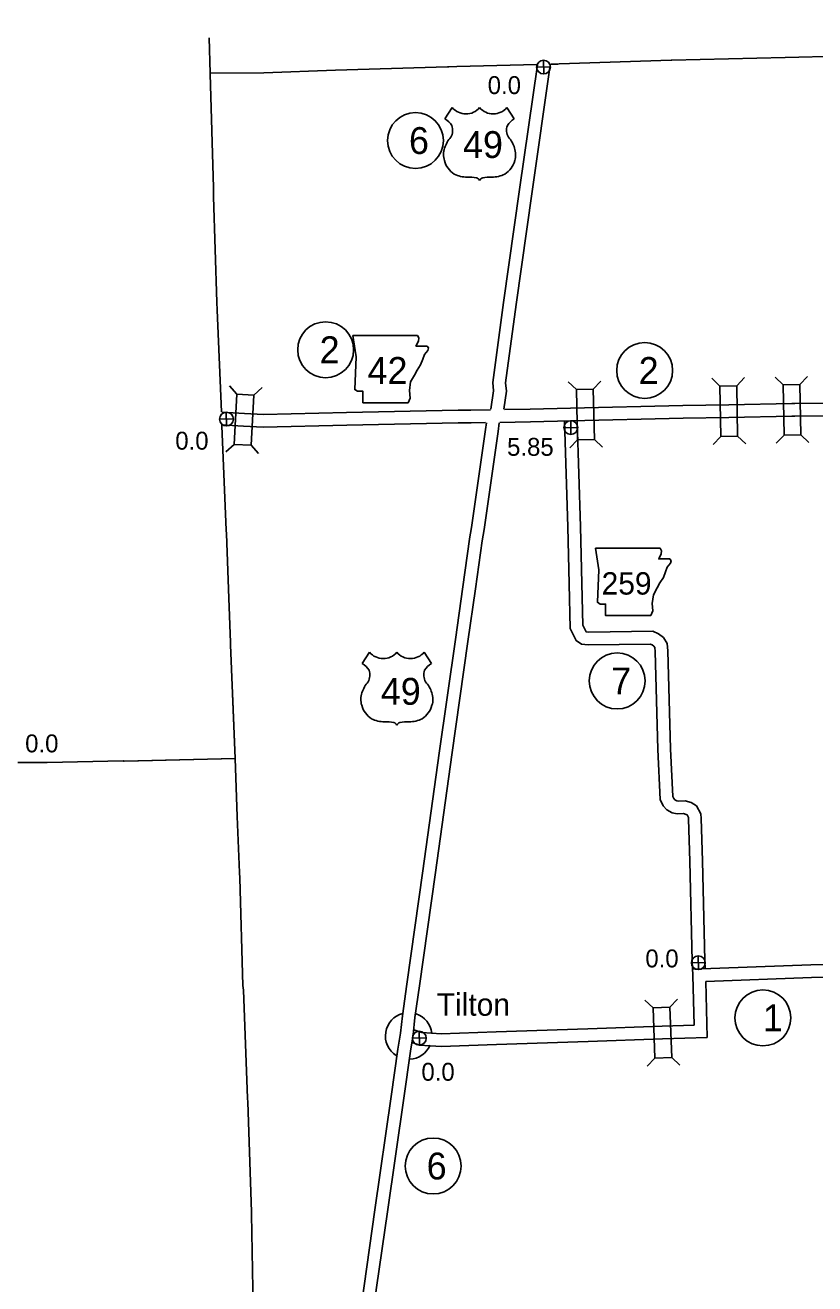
# Model space of a CAD drawing. Extents: x -939622 to -934222, y 1383701 to 1385301.
# Drawn here: x -935926.5 to -935870.6, y 1384461.7 to 1384550.9 of the extents above; entities that cross this region are included whole.
import ezdxf

# ---------------------------------------------------------------- set-up
doc = ezdxf.new("R2010")
doc.units = 0
for name, color, linetype in [('Level 10', 7, 'Continuous'), ('Level 15', 7, 'Continuous'), ('Level 2', 7, 'Continuous'), ('Level 20', 7, 'Continuous'), ('Level 21', 7, 'Continuous'), ('Level 22', 7, 'Continuous'), ('Level 24', 7, 'Continuous'), ('Level 25', 7, 'Continuous'), ('Level 26', 7, 'Continuous'), ('Level 27', 7, 'Continuous')]:
    doc.layers.add(name, color=color, linetype=linetype)

msp = doc.modelspace()

# ---------------------------------------------------------------- linework, layer by layer
at = {"layer": 'Level 10'}
for points in [[(-935912.566, 1384523.449), (-935910.976, 1384523.365), (-935909.619, 1384523.284), (-935903.746, 1384523.421), (-935895.853, 1384523.588), (-935894.942, 1384523.602)], [(-935894.94, 1384523.602), (-935893.548, 1384523.619)], [(-935892.561, 1384523.629), (-935890.745, 1384523.663), (-935887.888, 1384523.733), (-935879.932, 1384523.919), (-935876.694, 1384523.981), (-935872.215, 1384524.063), (-935872.006, 1384524.06), (-935868.018, 1384524.109)], [(-935912.614, 1384522.55), (-935911.026, 1384522.467), (-935909.636, 1384522.384), (-935903.726, 1384522.521), (-935895.836, 1384522.688), (-935894.927, 1384522.702)], [(-935894.929, 1384522.702), (-935893.917, 1384522.714)], [(-935892.89, 1384522.723), (-935890.726, 1384522.763), (-935887.867, 1384522.833), (-935879.913, 1384523.019), (-935876.677, 1384523.081), (-935872.213, 1384523.163), (-935872.007, 1384523.16), (-935868.002, 1384523.209)], [(-935888.314, 1384522.825), (-935888.088, 1384515.33), (-935887.983, 1384511.294)], [(-935887.413, 1384522.811), (-935887.188, 1384515.355), (-935887.084, 1384511.317)], [(-935895.506, 1384511.071), (-935895.04, 1384514.467)], [(-935894.615, 1384510.949), (-935894.148, 1384514.345)], [(-935879.435, 1384491.656), (-935879.53, 1384494.634), (-935879.538, 1384494.749), (-935879.643, 1384494.937), (-935879.7, 1384494.972), (-935879.89, 1384495.022), (-935880.35, 1384495.012), (-935880.683, 1384495.083), (-935881.064, 1384495.284), (-935881.34, 1384495.583), (-935881.545, 1384496.02), (-935881.711, 1384499.568), (-935881.902, 1384506.503), (-935881.924, 1384506.776), (-935881.985, 1384506.878), (-935882.115, 1384506.975), (-935882.249, 1384507.034), (-935886.644, 1384506.978), (-935887.115, 1384507.031), (-935887.479, 1384507.28), (-935887.922, 1384508.134), (-935887.983, 1384511.297)], [(-935878.535, 1384491.685), (-935878.631, 1384494.68), (-935878.655, 1384495.015), (-935878.972, 1384495.579), (-935879.339, 1384495.807), (-935879.783, 1384495.924), (-935880.264, 1384495.914), (-935880.374, 1384495.938), (-935880.508, 1384496.008), (-935880.584, 1384496.091), (-935880.654, 1384496.24), (-935880.812, 1384499.602), (-935881.003, 1384506.553), (-935881.044, 1384507.058), (-935881.303, 1384507.492), (-935881.657, 1384507.757), (-935882.065, 1384507.937), (-935886.599, 1384507.879), (-935886.787, 1384507.9), (-935887.026, 1384508.362), (-935887.084, 1384511.314)], [(-935879.435, 1384491.66), (-935879.269, 1384484.586), (-935879.233, 1384483.574), (-935879.233, 1384483.558)], [(-935878.535, 1384491.681), (-935878.37, 1384484.613), (-935878.349, 1384484.043)], [(-935879.248, 1384484.002), (-935870.867, 1384484.309), (-935862.995, 1384484.469), (-935855.423, 1384485.09)], [(-935893.161, 1384479.582), (-935886.67, 1384479.795), (-935881.4, 1384479.966), (-935879.145, 1384480.045), (-935879.233, 1384483.558)], [(-935878.322, 1384483.136), (-935870.842, 1384483.409), (-935862.95, 1384483.57), (-935855.397, 1384484.189)], [(-935893.132, 1384478.683), (-935886.641, 1384478.895), (-935881.37, 1384479.066), (-935878.223, 1384479.176), (-935878.322, 1384483.136)], [(-935898.98, 1384479.72), (-935898.411, 1384479.527), (-935897.04, 1384479.44), (-935893.163, 1384479.582)], [(-935899.088, 1384478.806), (-935898.587, 1384478.637), (-935897.052, 1384478.539), (-935893.13, 1384478.683)]]:
    msp.add_lwpolyline(points, dxfattribs=at)
at = {"layer": 'Level 15'}
for points in [[(-935893.52, 1384523.667), (-935893.333, 1384524.964), (-935893.391, 1384525.552), (-935892.627, 1384531.208), (-935891.493, 1384539.209), (-935890.235, 1384548.047)], [(-935892.612, 1384523.658), (-935892.426, 1384524.943), (-935892.485, 1384525.535), (-935891.735, 1384531.085), (-935890.602, 1384539.082), (-935889.331, 1384548.01), (-935889.322, 1384548.086)], [(-935895.037, 1384514.482), (-935894.901, 1384515.284), (-935893.91, 1384522.215), (-935893.841, 1384522.686)], [(-935894.15, 1384514.33), (-935894.011, 1384515.145), (-935893.019, 1384522.086), (-935892.929, 1384522.701)], [(-935897.184, 1384499.304), (-935896.038, 1384507.345), (-935895.506, 1384511.074)], [(-935896.293, 1384499.177), (-935895.147, 1384507.219), (-935894.615, 1384510.947)], [(-935905.045, 1384443.67), (-935903.994, 1384451.029), (-935903.539, 1384454.319), (-935902.875, 1384458.961), (-935902.502, 1384461.597), (-935901.732, 1384466.963), (-935900.588, 1384475.001), (-935900.113, 1384478.344), (-935899.919, 1384479.472), (-935899.792, 1384480.698), (-935899.473, 1384482.956), (-935898.349, 1384490.972), (-935897.184, 1384499.303)], [(-935904.135, 1384443.68), (-935903.103, 1384450.904), (-935902.648, 1384454.194), (-935901.984, 1384458.834), (-935901.611, 1384461.47), (-935900.841, 1384466.836), (-935899.697, 1384474.875), (-935899.224, 1384478.205), (-935899.027, 1384479.349), (-935898.898, 1384480.588), (-935898.582, 1384482.831), (-935897.458, 1384490.847), (-935896.293, 1384499.179)]]:
    msp.add_lwpolyline(points, dxfattribs=at)
at = {"layer": 'Level 2'}
for points in [[(-935889.284, 1384548.085), (-935888.789, 1384548.102), (-935888.682, 1384548.111), (-935880.776, 1384548.363), (-935880.722, 1384548.366), (-935872.692, 1384548.566), (-935865.004, 1384548.751), (-935864.883, 1384548.734), (-935856.888, 1384549.413), (-935856.732, 1384549.422), (-935849.131, 1384550.081), (-935848.856, 1384550.088), (-935841.082, 1384550.764), (-935840.938, 1384550.772), (-935840.127, 1384550.852)], [(-935913.458, 1384549.946), (-935913.404, 1384547.452), (-935913.399, 1384547.416), (-935913.165, 1384539.337), (-935913.165, 1384538.708), (-935912.92, 1384531.231), (-935912.909, 1384530.684), (-935912.606, 1384523.471)], [(-935909.603, 1384547.476), (-935904.52, 1384547.663), (-935896.586, 1384547.9), (-935896.508, 1384547.905), (-935895.934, 1384547.932)], [(-935895.934, 1384547.932), (-935890.271, 1384548.058)], [(-935913.404, 1384547.452), (-935909.603, 1384547.476)], [(-935912.561, 1384522.485), (-935912.26, 1384515.096), (-935912.239, 1384514.844), (-935912.078, 1384510.269)], [(-935912.078, 1384510.269), (-935911.965, 1384507.141), (-935911.965, 1384506.984), (-935911.631, 1384498.916), (-935911.484, 1384494.823)], [(-935911.823, 1384503.557), (-935911.631, 1384498.916), (-935911.484, 1384494.823)], [(-935911.631, 1384498.916), (-935919.506, 1384498.748), (-935919.56, 1384498.751), (-935924.946, 1384498.648), (-935927.02, 1384498.645)], [(-935911.631, 1384498.916), (-935919.446, 1384498.749)], [(-935909.959, 1384443.376), (-935910.151, 1384450.725), (-935910.322, 1384458.738), (-935910.46, 1384466.651), (-935910.471, 1384466.828), (-935910.74, 1384474.586), (-935910.747, 1384474.881), (-935911.044, 1384482.533), (-935911.073, 1384482.86), (-935911.293, 1384490.445), (-935911.313, 1384490.866), (-935911.484, 1384494.823)], [(-935909.961, 1384443.473), (-935910.151, 1384450.725), (-935910.322, 1384458.738), (-935910.46, 1384466.651), (-935910.471, 1384466.828), (-935910.74, 1384474.586), (-935910.747, 1384474.881), (-935911.044, 1384482.533), (-935911.073, 1384482.86), (-935911.293, 1384490.445), (-935911.313, 1384490.866), (-935911.484, 1384494.823)]]:
    msp.add_lwpolyline(points, dxfattribs=at)
at = {"layer": 'Level 20'}
for p, q in [((-935911.5, 1384524.727), (-935912.03, 1384525.315)), ((-935887.473, 1384525.05), (-935888.047, 1384525.596)), ((-935886.286, 1384525.079), (-935885.739, 1384525.653)), ((-935877.313, 1384525.301), (-935877.884, 1384525.85)), ((-935876.126, 1384525.324), (-935875.576, 1384525.894)), ((-935872.841, 1384525.384), (-935873.411, 1384525.933)), ((-935871.653, 1384525.406), (-935871.103, 1384525.976)), ((-935910.314, 1384524.664), (-935909.725, 1384525.194)), ((-935876.058, 1384521.76), (-935875.487, 1384521.211)), ((-935872.775, 1384521.82), (-935873.324, 1384521.25)), ((-935871.587, 1384521.842), (-935871.017, 1384521.293)), ((-935911.688, 1384521.168), (-935912.276, 1384520.638)), ((-935910.501, 1384521.105), (-935909.972, 1384520.516)), ((-935887.386, 1384521.487), (-935887.932, 1384520.914)), ((-935886.198, 1384521.516), (-935885.625, 1384520.97)), ((-935877.245, 1384521.738), (-935877.795, 1384521.167)), ((-935882.041, 1384481.276), (-935882.62, 1384481.817)), ((-935880.853, 1384481.318), (-935880.313, 1384481.897)), ((-935881.916, 1384477.715), (-935882.457, 1384477.135)), ((-935880.729, 1384477.756), (-935880.15, 1384477.216))]:
    msp.add_line(p, q, dxfattribs=at)
for points in [[(-935877.313, 1384525.301), (-935877.245, 1384521.738), (-935876.058, 1384521.76), (-935876.126, 1384525.324)], [(-935872.841, 1384525.384), (-935872.775, 1384521.82), (-935871.587, 1384521.842), (-935871.653, 1384525.406)], [(-935911.5, 1384524.727), (-935911.688, 1384521.168), (-935910.501, 1384521.105), (-935910.314, 1384524.664)], [(-935887.473, 1384525.05), (-935887.386, 1384521.487), (-935886.198, 1384521.516), (-935886.286, 1384525.079)], [(-935880.729, 1384477.756), (-935880.853, 1384481.318), (-935882.041, 1384481.276), (-935881.916, 1384477.715)]]:
    msp.add_lwpolyline(points, close=True, dxfattribs=at)
at = {"layer": 'Level 21'}
for points in [[(-935903.294, 1384528.887), (-935903.065, 1384527.365), (-935903.167, 1384525.055), (-935902.964, 1384524.928), (-935902.583, 1384524.928), (-935902.583, 1384524.116), (-935899.386, 1384524.116), (-935899.233, 1384524.446), (-935899.284, 1384524.979), (-935899.208, 1384525.588), (-935898.929, 1384526.07), (-935898.751, 1384526.426), (-935898.498, 1384526.806), (-935898.345, 1384527.212), (-935898.218, 1384527.542), (-935897.99, 1384527.821), (-935897.939, 1384527.999), (-935898.041, 1384528.126), (-935898.827, 1384528.126), (-935898.65, 1384528.481), (-935898.624, 1384528.709), (-935898.73, 1384528.885)], [(-935886.113, 1384513.82), (-935885.884, 1384512.297), (-935885.986, 1384509.988), (-935885.783, 1384509.861), (-935885.402, 1384509.861), (-935885.402, 1384509.049), (-935882.204, 1384509.049), (-935882.052, 1384509.379), (-935882.103, 1384509.912), (-935882.027, 1384510.521), (-935881.748, 1384511.003), (-935881.57, 1384511.358), (-935881.316, 1384511.739), (-935881.164, 1384512.145), (-935881.037, 1384512.475), (-935880.809, 1384512.754), (-935880.758, 1384512.932), (-935880.86, 1384513.059), (-935881.646, 1384513.059), (-935881.469, 1384513.414), (-935881.443, 1384513.642), (-935881.548, 1384513.818)]]:
    msp.add_lwpolyline(points, close=True, dxfattribs=at)
at = {"layer": 'Level 22'}
for p, q in [((-935896.256, 1384545.017), (-935896.776, 1384544.214)), ((-935892.396, 1384545.017), (-935891.876, 1384544.214)), ((-935902.113, 1384506.449), (-935902.633, 1384505.646)), ((-935898.253, 1384506.449), (-935897.733, 1384505.646))]:
    msp.add_line(p, q, dxfattribs=at)
for centre, radius, start, end in [((-935895.289, 1384545.83), 1.264, 220.07504, 319.67012), ((-935893.363, 1384545.83), 1.264, 220.32988, 319.92496), ((-935897.454, 1384543.048), 1.349, 30.7809, 59.98827), ((-935891.198, 1384543.048), 1.349, 120.01173, 149.2191), ((-935897.157, 1384543.404), 0.925, 328.81046, 21.21077), ((-935891.495, 1384543.404), 0.925, 158.78923, 211.18954), ((-935894.739, 1384541.508), 2.157, 138.95648, 162.69135), ((-935893.913, 1384541.508), 2.157, 17.30865, 41.04352), ((-935895.451, 1384541.685), 1.426, 160.95764, 197.38186), ((-935893.201, 1384541.685), 1.426, 342.61814, 19.04236), ((-935895.219, 1384541.689), 1.65, 195.10743, 237.13119), ((-935893.433, 1384541.689), 1.65, 302.86881, 344.89257), ((-935895.188, 1384542.209), 2.118, 244.07708, 269.57785), ((-935895.139, 1384536.211), 3.88, 81.19416, 90.95387), ((-935894.654, 1384539.69), 0.372, 28.03422, 72.98637), ((-935893.998, 1384539.69), 0.372, 107.01363, 151.96578), ((-935893.513, 1384536.211), 3.88, 89.04613, 98.80584), ((-935893.464, 1384542.209), 2.118, 270.42215, 295.92292), ((-935901.146, 1384507.263), 1.264, 220.07504, 319.67012), ((-935899.22, 1384507.263), 1.264, 220.32988, 319.92496), ((-935903.311, 1384504.481), 1.349, 30.7809, 59.98827), ((-935903.014, 1384504.836), 0.925, 328.81046, 21.21077), ((-935897.352, 1384504.836), 0.925, 158.78923, 211.18954), ((-935897.055, 1384504.481), 1.349, 120.01173, 149.2191), ((-935900.596, 1384502.941), 2.157, 138.95648, 162.69135), ((-935899.77, 1384502.941), 2.157, 17.30865, 41.04352), ((-935901.308, 1384503.118), 1.426, 160.95764, 197.38186), ((-935899.058, 1384503.118), 1.426, 342.61814, 19.04236), ((-935901.076, 1384503.122), 1.65, 195.10743, 237.13119), ((-935899.29, 1384503.122), 1.65, 302.86881, 344.89257), ((-935901.045, 1384503.641), 2.118, 244.07708, 269.57785), ((-935900.996, 1384497.644), 3.88, 81.19416, 90.95387), ((-935900.511, 1384501.122), 0.372, 28.03422, 72.98637), ((-935899.855, 1384501.122), 0.372, 107.01363, 151.96578), ((-935899.37, 1384497.644), 3.88, 89.04613, 98.80584), ((-935899.321, 1384503.641), 2.118, 270.42215, 295.92292)]:
    msp.add_arc(centre, radius, start, end, dxfattribs=at)
at = {"layer": 'Level 24'}
for start, end in [(104.47029, 237.26475), (7.12504, 71.27421), (272.64254, 336.31792)]:
    msp.add_arc((-935899.341, 1384479.281), 1.65, start, end, dxfattribs=at)
at = {"layer": 'Level 26'}
for p, q in [((-935890.286, 1384547.874), (-935889.31, 1384547.896)), ((-935889.787, 1384547.397), (-935889.809, 1384548.373)), ((-935912.73, 1384522.949), (-935911.753, 1384522.971)), ((-935912.23, 1384522.472), (-935912.253, 1384523.448)), ((-935887.856, 1384521.87), (-935887.878, 1384522.846)), ((-935888.355, 1384522.347), (-935887.379, 1384522.369)), ((-935879.331, 1384484.453), (-935878.354, 1384484.476)), ((-935878.831, 1384483.976), (-935878.854, 1384484.953)), ((-935899.08, 1384479.115), (-935898.103, 1384479.138)), ((-935898.58, 1384478.638), (-935898.603, 1384479.615))]:
    msp.add_line(p, q, dxfattribs=at)
for centre in [(-935889.798, 1384547.885), (-935912.241, 1384522.96), (-935887.867, 1384522.358), (-935878.842, 1384484.464), (-935898.592, 1384479.126)]:
    msp.add_circle(centre, 0.488, dxfattribs=at)
at = {"layer": 'Level 27'}
for centre in [(-935898.865, 1384542.682), (-935905.223, 1384527.869), (-935882.639, 1384526.402), (-935884.585, 1384504.418), (-935874.272, 1384480.559), (-935897.612, 1384470.071)]:
    msp.add_circle(centre, 1.98, dxfattribs=at)

# ---------------------------------------------------------------- texts
at = {"layer": 'Level 21'}
for s, height, p in [('42', 1.9008, (-935902.255, 1384525.455)), ('259', 1.584, (-935885.686, 1384510.533))]:
    msp.add_text(s, height=height, dxfattribs=at).set_placement(p)
at = {"layer": 'Level 22'}
for p in [(-935895.498, 1384541.448), (-935901.318, 1384502.732)]:
    msp.add_text('49', height=1.9008, dxfattribs=at).set_placement(p)
at = {"layer": 'Level 24'}
msp.add_text('Tilton', height=1.584, dxfattribs=at).set_placement((-935897.353, 1384480.714))
at = {"layer": 'Level 25'}
for s, p in [('0.0', (-935893.752, 1384545.974)), ('0.0', (-935915.866, 1384520.796)), ('5.85', (-935892.379, 1384520.361)), ('0.0', (-935926.492, 1384499.362)), ('0.0', (-935882.592, 1384484.136)), ('0.0', (-935898.445, 1384476.108))]:
    msp.add_text(s, height=1.2672, dxfattribs=at).set_placement(p)
at = {"layer": 'Level 27'}
for s, p in [('6', (-935899.325, 1384541.732)), ('2', (-935905.648, 1384526.919)), ('2', (-935883.064, 1384525.451)), ('7', (-935885.01, 1384503.468)), ('1', (-935874.272, 1384479.609)), ('6', (-935898.072, 1384469.12))]:
    msp.add_text(s, height=1.901, dxfattribs=at).set_placement(p)

doc.saveas('drawing.dxf')
